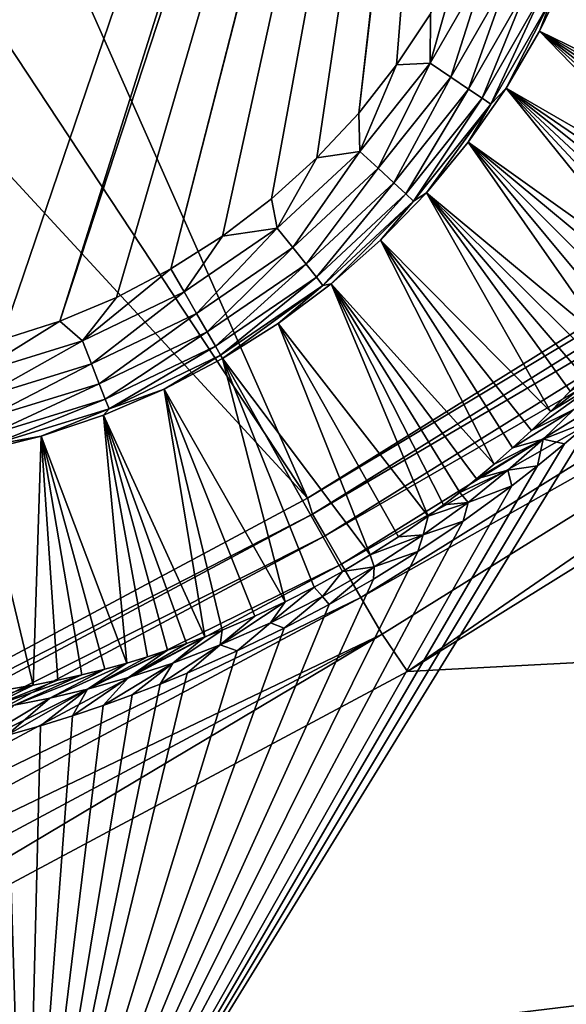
# Model space of a CAD drawing. Header units: millimetres. Extents: x -43.6 to 43.6, y -43.6 to 43.6.
# Tile 450 of 637: x 17 to 18.3, y -31.9 to -29.5. Entities that reach past the tile are written whole.
import ezdxf

# ---------------------------------------------------------------- set-up
doc = ezdxf.new("R2010")
doc.units = ezdxf.units.MM
doc.header["$LTSCALE"] = 52.148148
for name, color, linetype in [('151', 7, 'CONTINUOUS'), ('152', 7, 'CONTINUOUS'), ('154', 7, 'CONTINUOUS'), ('157', 7, 'CONTINUOUS'), ('207', 7, 'CONTINUOUS'), ('213', 7, 'CONTINUOUS'), ('390', 7, 'CONTINUOUS'), ('394', 7, 'CONTINUOUS'), ('403', 7, 'CONTINUOUS')]:
    doc.layers.add(name, color=color, linetype=linetype)

msp = doc.modelspace()

# ---------------------------------------------------------------- linework, layer by layer
at = {"layer": '151', "linetype": 'Continuous'}
for points in [[(19.0837, -31.5355, 23.9303), (17.0249, -32.6928, 23.9303), (18.3963, -30.4637, 19.2154), (19.0837, -31.5355, 23.9303)], [(18.3963, -30.4637, 19.2154), (17.0249, -32.6928, 23.9303), (18.3282, -30.5217, 19.2695), (18.3963, -30.4637, 19.2154)], [(18.3282, -30.5217, 19.2695), (17.0249, -32.6928, 23.9303), (18.263, -30.5747, 19.3138), (18.3282, -30.5217, 19.2695)], [(18.263, -30.5747, 19.3138), (17.0249, -32.6928, 23.9303), (18.2007, -30.6231, 19.3495), (18.263, -30.5747, 19.3138)], [(18.2007, -30.6231, 19.3495), (17.0249, -32.6928, 23.9303), (18.0837, -30.7081, 19.4001), (18.2007, -30.6231, 19.3495)], [(18.0837, -30.7081, 19.4001), (17.0249, -32.6928, 23.9303), (17.9735, -30.782, 19.4297), (18.0837, -30.7081, 19.4001)], [(17.9735, -30.782, 19.4297), (17.0249, -32.6928, 23.9303), (17.8666, -30.8482, 19.4427), (17.9735, -30.782, 19.4297)], [(17.8666, -30.8482, 19.4427), (17.0249, -32.6928, 23.9303), (17.7595, -30.9096, 19.4413), (17.8666, -30.8482, 19.4427)], [(17.7595, -30.9096, 19.4413), (17.0249, -32.6928, 23.9303), (17.6506, -30.9671, 19.4259), (17.7595, -30.9096, 19.4413)], [(17.6506, -30.9671, 19.4259), (17.0249, -32.6928, 23.9303), (17.5374, -31.022, 19.3958), (17.6506, -30.9671, 19.4259)], [(17.5374, -31.022, 19.3958), (17.0249, -32.6928, 23.9303), (17.4163, -31.0755, 19.3484), (17.5374, -31.022, 19.3958)], [(17.4163, -31.0755, 19.3484), (17.0249, -32.6928, 23.9303), (17.3517, -31.1019, 19.317), (17.4163, -31.0755, 19.3484)], [(17.3517, -31.1019, 19.317), (17.0249, -32.6928, 23.9303), (17.2841, -31.128, 19.2796), (17.3517, -31.1019, 19.317)], [(17.2841, -31.128, 19.2796), (17.0249, -32.6928, 23.9303), (17.2135, -31.1536, 19.2359), (17.2841, -31.128, 19.2796)], [(17.2135, -31.1536, 19.2359), (17.0249, -32.6928, 23.9303), (17.1397, -31.1786, 19.1851), (17.2135, -31.1536, 19.2359)], [(17.1397, -31.1786, 19.1851), (17.0249, -32.6928, 23.9303), (17.0621, -31.203, 19.1261), (17.1397, -31.1786, 19.1851)], [(17.0621, -31.203, 19.1261), (17.0249, -32.6928, 23.9303), (16.9805, -31.2266, 19.0582), (17.0621, -31.203, 19.1261)], [(16.9805, -31.2266, 19.0582), (17.0249, -32.6928, 23.9303), (16.8947, -31.2492, 18.9805), (16.9805, -31.2266, 19.0582)], [(16.8947, -31.2492, 18.9805), (17.0249, -32.6928, 23.9303), (16.8049, -31.2706, 18.8922), (16.8947, -31.2492, 18.9805)], [(16.8049, -31.2706, 18.8922), (17.0249, -32.6928, 23.9303), (16.7385, -31.2848, 18.8223), (16.8049, -31.2706, 18.8922)], [(16.7113, -31.2902, 18.7926), (17.0249, -32.6928, 23.9303), (16.6141, -31.308, 18.6814), (16.7113, -31.2902, 18.7926)], [(16.7385, -31.2848, 18.8223), (17.0249, -32.6928, 23.9303), (16.7113, -31.2902, 18.7926), (16.7385, -31.2848, 18.8223)], [(16.5474, -31.3186, 18.6005), (17.0249, -32.6928, 23.9303), (16.4791, -31.3281, 18.5138), (16.5474, -31.3186, 18.6005)], [(16.6141, -31.308, 18.6814), (17.0249, -32.6928, 23.9303), (16.5474, -31.3186, 18.6005), (16.6141, -31.308, 18.6814)], [(16.3374, -31.3438, 18.3218), (17.0249, -32.6928, 23.9303), (16.2638, -31.3497, 18.2155), (16.3374, -31.3438, 18.3218)], [(16.4092, -31.3365, 18.4212), (17.0249, -32.6928, 23.9303), (16.3374, -31.3438, 18.3218), (16.4092, -31.3365, 18.4212)], [(16.4791, -31.3281, 18.5138), (17.0249, -32.6928, 23.9303), (16.4092, -31.3365, 18.4212), (16.4791, -31.3281, 18.5138)], [(17.0249, -32.6928, 23.9303), (14.8958, -33.7164, 23.9303), (16.2638, -31.3497, 18.2155), (17.0249, -32.6928, 23.9303)]]:
    msp.add_3dface(points, dxfattribs=at)
at = {"layer": '152', "color": 2, "linetype": 'Continuous'}
for points in [[(17.9485, -31.0713, 26.3), (30.4179, -30.4175, 26.3), (19.9415, -29.8316, 26.3), (17.9485, -31.0713, 26.3)], [(28.5258, -32.1987, 26.3), (30.4179, -30.4175, 26.3), (15.8781, -32.1786, 26.3), (28.5258, -32.1987, 26.3)], [(15.8781, -32.1786, 26.3), (30.4179, -30.4175, 26.3), (17.9485, -31.0713, 26.3), (15.8781, -32.1786, 26.3)]]:
    msp.add_3dface(points, dxfattribs=at)
at = {"layer": '154', "color": 2, "linetype": 'Continuous'}
for points in [[(14.1967, -25.3328, 2.3697), (17.707, -30.6533, 25.9303), (15.1121, -24.7977, 2.3697), (14.1967, -25.3328, 2.3697)], [(17.707, -30.6533, 25.9303), (19.6732, -29.4303, 25.9303), (15.1121, -24.7977, 2.3697), (17.707, -30.6533, 25.9303)], [(13.2621, -25.8344, 2.3697), (17.707, -30.6533, 25.9303), (14.1967, -25.3328, 2.3697), (13.2621, -25.8344, 2.3697)], [(15.6645, -31.7457, 25.9303), (17.707, -30.6533, 25.9303), (13.2621, -25.8344, 2.3697), (15.6645, -31.7457, 25.9303)]]:
    msp.add_3dface(points, dxfattribs=at)
at = {"layer": '157', "color": 1, "linetype": 'Continuous'}
for points in [[(16.9117, -26.3148, -15), (18.7459, -25.0412, -15), (16.9684, -30.2706, -15), (16.9117, -26.3148, -15)], [(16.9684, -30.2706, -15), (18.7459, -25.0412, -15), (17.1093, -30.2251, -15), (16.9684, -30.2706, -15)], [(17.1093, -30.2251, -15), (18.7459, -25.0412, -15), (18.1838, -26.9484, -15), (17.1093, -30.2251, -15)], [(17.2459, -30.1679, -15), (17.1093, -30.2251, -15), (18.1838, -26.9484, -15), (17.2459, -30.1679, -15)], [(17.3771, -30.0993, -15), (17.2459, -30.1679, -15), (18.1838, -26.9484, -15), (17.3771, -30.0993, -15)], [(18.1163, -27.2202, -15), (17.3771, -30.0993, -15), (18.1838, -26.9484, -15), (18.1163, -27.2202, -15)], [(17.5021, -30.0199, -15), (17.3771, -30.0993, -15), (18.1163, -27.2202, -15), (17.5021, -30.0199, -15)], [(17.62, -29.9303, -15), (17.5021, -30.0199, -15), (18.1163, -27.2202, -15), (17.62, -29.9303, -15)], [(17.7299, -29.831, -15), (17.62, -29.9303, -15), (18.1163, -27.2202, -15), (17.7299, -29.831, -15)], [(17.831, -29.7228, -15), (17.7299, -29.831, -15), (18.1163, -27.2202, -15), (17.831, -29.7228, -15)], [(18.0918, -27.4993, -15), (17.831, -29.7228, -15), (18.1163, -27.2202, -15), (18.0918, -27.4993, -15)], [(17.9227, -29.6065, -15), (17.831, -29.7228, -15), (18.0918, -27.4993, -15), (17.9227, -29.6065, -15)], [(18.0042, -29.4829, -15), (17.9227, -29.6065, -15), (18.0918, -27.4993, -15), (18.0042, -29.4829, -15)]]:
    msp.add_3dface(points, dxfattribs=at)
at = {"layer": '207', "linetype": 'Continuous'}
for points in [[(17.0249, -32.6928, 23.9303), (19.0837, -31.5355, 23.9303), (17.0675, -32.7153, 24.0316), (17.0249, -32.6928, 23.9303)], [(17.0675, -32.7153, 24.0316), (19.0837, -31.5355, 23.9303), (19.1286, -31.5546, 24.0316), (17.0675, -32.7153, 24.0316)], [(17.0675, -32.7153, 24.0316), (19.1286, -31.5546, 24.0316), (17.0955, -32.769, 24.122), (17.0675, -32.7153, 24.0316)], [(17.0955, -32.769, 24.122), (19.1286, -31.5546, 24.0316), (19.16, -31.6064, 24.122), (17.0955, -32.769, 24.122)], [(17.0955, -32.769, 24.122), (19.16, -31.6064, 24.122), (17.132, -32.8388, 24.1971), (17.0955, -32.769, 24.122)], [(17.132, -32.8388, 24.1971), (19.16, -31.6064, 24.122), (19.2008, -31.6737, 24.1971), (17.132, -32.8388, 24.1971)], [(17.132, -32.8388, 24.1971), (19.2008, -31.6737, 24.1971), (17.175, -32.9213, 24.2534), (17.132, -32.8388, 24.1971)], [(17.175, -32.9213, 24.2534), (19.2008, -31.6737, 24.1971), (19.2491, -31.7533, 24.2534), (17.175, -32.9213, 24.2534)], [(17.175, -32.9213, 24.2534), (19.2491, -31.7533, 24.2534), (17.2227, -33.0127, 24.2883), (17.175, -32.9213, 24.2534)], [(17.2227, -33.0127, 24.2883), (19.2491, -31.7533, 24.2534), (19.3025, -31.8415, 24.2883), (17.2227, -33.0127, 24.2883)], [(19.3335, -31.9485, 24.3), (17.2227, -33.0127, 24.2883), (19.3025, -31.8415, 24.2883), (19.3335, -31.9485, 24.3)]]:
    msp.add_3dface(points, dxfattribs=at)
at = {"layer": '213', "color": 2, "linetype": 'Continuous'}
for points in [[(19.6732, -29.4303, 25.9303), (17.707, -30.6533, 25.9303), (19.6892, -29.4669, 26.0312), (19.6732, -29.4303, 25.9303)], [(17.707, -30.6533, 25.9303), (17.7197, -30.6915, 26.0312), (19.6892, -29.4669, 26.0312), (17.707, -30.6533, 25.9303)], [(17.7197, -30.6915, 26.0312), (19.7228, -29.5172, 26.1216), (19.6892, -29.4669, 26.0312), (17.7197, -30.6915, 26.0312)], [(17.75, -30.7439, 26.1216), (19.7228, -29.5172, 26.1216), (17.7197, -30.6915, 26.0312), (17.75, -30.7439, 26.1216)], [(17.75, -30.7439, 26.1216), (19.7665, -29.5826, 26.1968), (19.7228, -29.5172, 26.1216), (17.75, -30.7439, 26.1216)], [(17.7893, -30.812, 26.1968), (19.7665, -29.5826, 26.1968), (17.75, -30.7439, 26.1216), (17.7893, -30.812, 26.1968)], [(17.7893, -30.812, 26.1968), (19.8182, -29.66, 26.2532), (19.7665, -29.5826, 26.1968), (17.7893, -30.812, 26.1968)], [(17.8358, -30.8926, 26.2532), (19.8182, -29.66, 26.2532), (17.7893, -30.812, 26.1968), (17.8358, -30.8926, 26.2532)], [(17.8358, -30.8926, 26.2532), (19.8754, -29.7457, 26.2882), (19.8182, -29.66, 26.2532), (17.8358, -30.8926, 26.2532)], [(17.8874, -30.9818, 26.2882), (19.8754, -29.7457, 26.2882), (17.8358, -30.8926, 26.2532), (17.8874, -30.9818, 26.2882)], [(17.8874, -30.9818, 26.2882), (17.9485, -31.0713, 26.3), (19.8754, -29.7457, 26.2882), (17.8874, -30.9818, 26.2882)], [(17.9485, -31.0713, 26.3), (19.9415, -29.8316, 26.3), (19.8754, -29.7457, 26.2882), (17.9485, -31.0713, 26.3)], [(17.707, -30.6533, 25.9303), (15.6645, -31.7457, 25.9303), (17.7197, -30.6915, 26.0312), (17.707, -30.6533, 25.9303)], [(15.6645, -31.7457, 25.9303), (15.6745, -31.7847, 26.0312), (17.7197, -30.6915, 26.0312), (15.6645, -31.7457, 25.9303)], [(15.6745, -31.7847, 26.0312), (17.75, -30.7439, 26.1216), (17.7197, -30.6915, 26.0312), (15.6745, -31.7847, 26.0312)], [(15.7012, -31.839, 26.1216), (17.75, -30.7439, 26.1216), (15.6745, -31.7847, 26.0312), (15.7012, -31.839, 26.1216)], [(15.7012, -31.839, 26.1216), (17.7893, -30.812, 26.1968), (17.75, -30.7439, 26.1216), (15.7012, -31.839, 26.1216)], [(15.736, -31.9095, 26.1968), (17.7893, -30.812, 26.1968), (15.7012, -31.839, 26.1216), (15.736, -31.9095, 26.1968)], [(15.736, -31.9095, 26.1968), (17.8358, -30.8926, 26.2532), (17.7893, -30.812, 26.1968), (15.736, -31.9095, 26.1968)], [(15.7772, -31.993, 26.2532), (17.8358, -30.8926, 26.2532), (15.736, -31.9095, 26.1968), (15.7772, -31.993, 26.2532)], [(15.7772, -31.993, 26.2532), (17.8874, -30.9818, 26.2882), (17.8358, -30.8926, 26.2532), (15.7772, -31.993, 26.2532)], [(15.8228, -32.0854, 26.2882), (17.8874, -30.9818, 26.2882), (15.7772, -31.993, 26.2532), (15.8228, -32.0854, 26.2882)], [(15.8228, -32.0854, 26.2882), (15.8781, -32.1786, 26.3), (17.8874, -30.9818, 26.2882), (15.8228, -32.0854, 26.2882)], [(15.8781, -32.1786, 26.3), (17.9485, -31.0713, 26.3), (17.8874, -30.9818, 26.2882), (15.8781, -32.1786, 26.3)]]:
    msp.add_3dface(points, dxfattribs=at)
at = {"layer": '390', "linetype": 'Continuous'}
for points in [[(18.2675, -29.525, -14.7544), (18.337, -29.3817, -14.7544), (18.7629, -29.7667, 16.8082), (18.2675, -29.525, -14.7544)], [(18.1869, -29.6623, -14.7544), (18.2675, -29.525, -14.7544), (18.6729, -29.943, 17.3723), (18.1869, -29.6623, -14.7544)], [(18.6729, -29.943, 17.3723), (18.2675, -29.525, -14.7544), (18.693, -29.9068, 17.2609), (18.6729, -29.943, 17.3723)], [(18.693, -29.9068, 17.2609), (18.2675, -29.525, -14.7544), (18.7119, -29.8712, 17.1489), (18.693, -29.9068, 17.2609)], [(18.7119, -29.8712, 17.1489), (18.2675, -29.525, -14.7544), (18.7298, -29.836, 17.036), (18.7119, -29.8712, 17.1489)], [(18.7298, -29.836, 17.036), (18.2675, -29.525, -14.7544), (18.7468, -29.8011, 16.9224), (18.7298, -29.836, 17.036)], [(18.7468, -29.8011, 16.9224), (18.2675, -29.525, -14.7544), (18.7629, -29.7667, 16.8082), (18.7468, -29.8011, 16.9224)], [(18.0957, -29.7928, -14.7544), (18.1869, -29.6623, -14.7544), (18.5597, -30.1241, 17.8936), (18.0957, -29.7928, -14.7544)], [(18.5597, -30.1241, 17.8936), (18.1869, -29.6623, -14.7544), (18.5835, -30.0889, 17.7972), (18.5597, -30.1241, 17.8936)], [(18.5835, -30.0889, 17.7972), (18.1869, -29.6623, -14.7544), (18.607, -30.0528, 17.6956), (18.5835, -30.0889, 17.7972)], [(18.607, -30.0528, 17.6956), (18.1869, -29.6623, -14.7544), (18.6298, -30.0163, 17.5908), (18.607, -30.0528, 17.6956)], [(18.6298, -30.0163, 17.5908), (18.1869, -29.6623, -14.7544), (18.6518, -29.9797, 17.483), (18.6298, -30.0163, 17.5908)], [(18.6518, -29.9797, 17.483), (18.1869, -29.6623, -14.7544), (18.6729, -29.943, 17.3723), (18.6518, -29.9797, 17.483)], [(17.9944, -29.9157, -14.7544), (18.0957, -29.7928, -14.7544), (18.4385, -30.2844, 18.2987), (17.9944, -29.9157, -14.7544)], [(18.4385, -30.2844, 18.2987), (18.0957, -29.7928, -14.7544), (18.4709, -30.2443, 18.2029), (18.4385, -30.2844, 18.2987)], [(18.4709, -30.2443, 18.2029), (18.0957, -29.7928, -14.7544), (18.5032, -30.2023, 18.0984), (18.4709, -30.2443, 18.2029)], [(18.5032, -30.2023, 18.0984), (18.0957, -29.7928, -14.7544), (18.5356, -30.1582, 17.9847), (18.5032, -30.2023, 18.0984)], [(18.5356, -30.1582, 17.9847), (18.0957, -29.7928, -14.7544), (18.5597, -30.1241, 17.8936), (18.5356, -30.1582, 17.9847)], [(17.8837, -30.0301, -14.7544), (17.9944, -29.9157, -14.7544), (18.2947, -30.4435, 18.6384), (17.8837, -30.0301, -14.7544)], [(18.2947, -30.4435, 18.6384), (17.9944, -29.9157, -14.7544), (18.3421, -30.3942, 18.5406), (18.2947, -30.4435, 18.6384)], [(18.3421, -30.3942, 18.5406), (17.9944, -29.9157, -14.7544), (18.3741, -30.3593, 18.4671), (18.3421, -30.3942, 18.5406)], [(18.3741, -30.3593, 18.4671), (17.9944, -29.9157, -14.7544), (18.4062, -30.3227, 18.3867), (18.3741, -30.3593, 18.4671)], [(18.4062, -30.3227, 18.3867), (17.9944, -29.9157, -14.7544), (18.4385, -30.2844, 18.2987), (18.4062, -30.3227, 18.3867)], [(17.7642, -30.1353, -14.7544), (17.8837, -30.0301, -14.7544), (18.1585, -30.5706, 18.854), (17.7642, -30.1353, -14.7544)], [(18.1585, -30.5706, 18.854), (17.8837, -30.0301, -14.7544), (18.2026, -30.5316, 18.7938), (18.1585, -30.5706, 18.854)], [(18.2026, -30.5316, 18.7938), (17.8837, -30.0301, -14.7544), (18.2481, -30.4892, 18.7223), (18.2026, -30.5316, 18.7938)], [(18.2481, -30.4892, 18.7223), (17.8837, -30.0301, -14.7544), (18.2947, -30.4435, 18.6384), (18.2481, -30.4892, 18.7223)], [(17.6367, -30.2308, -14.7544), (17.7642, -30.1353, -14.7544), (17.9986, -30.6968, 19.0046), (17.6367, -30.2308, -14.7544)], [(17.9986, -30.6968, 19.0046), (17.7642, -30.1353, -14.7544), (18.036, -30.6692, 18.978), (17.9986, -30.6968, 19.0046)], [(18.036, -30.6692, 18.978), (17.7642, -30.1353, -14.7544), (18.0751, -30.6392, 18.9448), (18.036, -30.6692, 18.978)], [(18.0751, -30.6392, 18.9448), (17.7642, -30.1353, -14.7544), (18.1159, -30.6064, 18.9039), (18.0751, -30.6392, 18.9448)], [(18.1159, -30.6064, 18.9039), (17.7642, -30.1353, -14.7544), (18.1585, -30.5706, 18.854), (18.1159, -30.6064, 18.9039)], [(17.5021, -30.3158, -14.7544), (17.6367, -30.2308, -14.7544), (17.859, -30.7902, 19.0613), (17.5021, -30.3158, -14.7544)], [(17.859, -30.7902, 19.0613), (17.6367, -30.2308, -14.7544), (17.9273, -30.7463, 19.0415), (17.859, -30.7902, 19.0613)], [(17.9273, -30.7463, 19.0415), (17.6367, -30.2308, -14.7544), (17.9986, -30.6968, 19.0046), (17.9273, -30.7463, 19.0415)], [(17.3612, -30.3899, -14.7544), (17.5021, -30.3158, -14.7544), (17.6535, -30.9036, 19.0382), (17.3612, -30.3899, -14.7544)], [(17.6535, -30.9036, 19.0382), (17.5021, -30.3158, -14.7544), (17.7233, -30.868, 19.0592), (17.6535, -30.9036, 19.0382)], [(17.7233, -30.868, 19.0592), (17.5021, -30.3158, -14.7544), (17.7915, -30.8304, 19.0668), (17.7233, -30.868, 19.0592)], [(17.7915, -30.8304, 19.0668), (17.5021, -30.3158, -14.7544), (17.859, -30.7902, 19.0613), (17.7915, -30.8304, 19.0668)], [(17.2148, -30.4525, -14.7544), (17.3612, -30.3899, -14.7544), (17.459, -30.9881, 18.9148), (17.2148, -30.4525, -14.7544)], [(17.459, -30.9881, 18.9148), (17.3612, -30.3899, -14.7544), (17.5011, -30.9715, 18.9493), (17.459, -30.9881, 18.9148)], [(17.5011, -30.9715, 18.9493), (17.3612, -30.3899, -14.7544), (17.5802, -30.9378, 19.0026), (17.5011, -30.9715, 18.9493)], [(17.5802, -30.9378, 19.0026), (17.3612, -30.3899, -14.7544), (17.6535, -30.9036, 19.0382), (17.5802, -30.9378, 19.0026)], [(17.0639, -30.5033, -14.7544), (17.2148, -30.4525, -14.7544), (17.2706, -31.0511, 18.7115), (17.0639, -30.5033, -14.7544)], [(17.2706, -31.0511, 18.7115), (17.2148, -30.4525, -14.7544), (17.3211, -31.0359, 18.7736), (17.2706, -31.0511, 18.7115)], [(17.3211, -31.0359, 18.7736), (17.2148, -30.4525, -14.7544), (17.3691, -31.0203, 18.8277), (17.3211, -31.0359, 18.7736)], [(17.3691, -31.0203, 18.8277), (17.2148, -30.4525, -14.7544), (17.4151, -31.0043, 18.8745), (17.3691, -31.0203, 18.8277)], [(17.4151, -31.0043, 18.8745), (17.2148, -30.4525, -14.7544), (17.459, -30.9881, 18.9148), (17.4151, -31.0043, 18.8745)], [(16.9094, -30.542, -14.7544), (17.0639, -30.5033, -14.7544), (17.0445, -31.1044, 18.367), (16.9094, -30.542, -14.7544)], [(17.0445, -31.1044, 18.367), (17.0639, -30.5033, -14.7544), (17.1045, -31.0925, 18.4687), (17.0445, -31.1044, 18.367)], [(17.1045, -31.0925, 18.4687), (17.0639, -30.5033, -14.7544), (17.1623, -31.0795, 18.5597), (17.1045, -31.0925, 18.4687)], [(17.1623, -31.0795, 18.5597), (17.0639, -30.5033, -14.7544), (17.2177, -31.0657, 18.6405), (17.1623, -31.0795, 18.5597)], [(17.2177, -31.0657, 18.6405), (17.0639, -30.5033, -14.7544), (17.2706, -31.0511, 18.7115), (17.2177, -31.0657, 18.6405)], [(16.9824, -31.115, 18.2541), (16.9094, -30.542, -14.7544), (17.0445, -31.1044, 18.367), (16.9824, -31.115, 18.2541)]]:
    msp.add_3dface(points, dxfattribs=at)
at = {"layer": '394', "linetype": 'Continuous'}
for points in [[(18.0042, -29.4829, -15), (18.0749, -29.3528, -15), (18.0039, -29.6021, -14.9917), (18.0042, -29.4829, -15)], [(18.0039, -29.6021, -14.9917), (18.0749, -29.3528, -15), (18.1398, -29.3657, -14.9917), (18.0039, -29.6021, -14.9917)], [(18.0039, -29.6021, -14.9917), (18.1398, -29.3657, -14.9917), (18.0533, -29.6357, -14.9672), (18.0039, -29.6021, -14.9917)], [(18.0533, -29.6357, -14.9672), (18.1398, -29.3657, -14.9917), (18.1937, -29.3916, -14.9672), (18.0533, -29.6357, -14.9672)], [(18.0533, -29.6357, -14.9672), (18.1937, -29.3916, -14.9672), (18.0959, -29.6647, -14.9282), (18.0533, -29.6357, -14.9672)], [(18.0959, -29.6647, -14.9282), (18.1937, -29.3916, -14.9672), (18.2402, -29.4138, -14.9282), (18.0959, -29.6647, -14.9282)], [(18.337, -29.3817, -14.7544), (18.2675, -29.525, -14.7544), (18.299, -29.442, -14.818), (18.337, -29.3817, -14.7544)], [(18.0959, -29.6647, -14.9282), (18.2402, -29.4138, -14.9282), (18.1289, -29.687, -14.8773), (18.0959, -29.6647, -14.9282)], [(18.1289, -29.687, -14.8773), (18.2402, -29.4138, -14.9282), (18.2761, -29.431, -14.8773), (18.1289, -29.687, -14.8773)], [(18.1289, -29.687, -14.8773), (18.2761, -29.431, -14.8773), (18.1499, -29.7014, -14.818), (18.1289, -29.687, -14.8773)], [(18.1499, -29.7014, -14.818), (18.2761, -29.431, -14.8773), (18.299, -29.442, -14.818), (18.1499, -29.7014, -14.818)], [(18.1869, -29.6623, -14.7544), (18.1499, -29.7014, -14.818), (18.299, -29.442, -14.818), (18.1869, -29.6623, -14.7544)], [(18.2675, -29.525, -14.7544), (18.1869, -29.6623, -14.7544), (18.299, -29.442, -14.818), (18.2675, -29.525, -14.7544)], [(17.9227, -29.6065, -15), (18.0042, -29.4829, -15), (18.0039, -29.6021, -14.9917), (17.9227, -29.6065, -15)], [(17.831, -29.7228, -15), (17.9227, -29.6065, -15), (17.8341, -29.8155, -14.9917), (17.831, -29.7228, -15)], [(17.8341, -29.8155, -14.9917), (17.9227, -29.6065, -15), (18.0039, -29.6021, -14.9917), (17.8341, -29.8155, -14.9917)], [(17.8341, -29.8155, -14.9917), (18.0039, -29.6021, -14.9917), (17.878, -29.8561, -14.9672), (17.8341, -29.8155, -14.9917)], [(17.878, -29.8561, -14.9672), (18.0039, -29.6021, -14.9917), (18.0533, -29.6357, -14.9672), (17.878, -29.8561, -14.9672)], [(17.878, -29.8561, -14.9672), (18.0533, -29.6357, -14.9672), (17.9158, -29.8911, -14.9282), (17.878, -29.8561, -14.9672)], [(17.9158, -29.8911, -14.9282), (18.0533, -29.6357, -14.9672), (18.0959, -29.6647, -14.9282), (17.9158, -29.8911, -14.9282)], [(17.9158, -29.8911, -14.9282), (18.0959, -29.6647, -14.9282), (17.945, -29.9182, -14.8773), (17.9158, -29.8911, -14.9282)], [(17.945, -29.9182, -14.8773), (18.0959, -29.6647, -14.9282), (18.1289, -29.687, -14.8773), (17.945, -29.9182, -14.8773)], [(18.1869, -29.6623, -14.7544), (18.0957, -29.7928, -14.7544), (18.1499, -29.7014, -14.818), (18.1869, -29.6623, -14.7544)], [(17.945, -29.9182, -14.8773), (18.1289, -29.687, -14.8773), (17.9637, -29.9355, -14.818), (17.945, -29.9182, -14.8773)], [(17.9637, -29.9355, -14.818), (18.1289, -29.687, -14.8773), (18.1499, -29.7014, -14.818), (17.9637, -29.9355, -14.818)], [(17.9944, -29.9157, -14.7544), (17.9637, -29.9355, -14.818), (18.1499, -29.7014, -14.818), (17.9944, -29.9157, -14.7544)], [(18.0957, -29.7928, -14.7544), (17.9944, -29.9157, -14.7544), (18.1499, -29.7014, -14.818), (18.0957, -29.7928, -14.7544)], [(17.7299, -29.831, -15), (17.831, -29.7228, -15), (17.8341, -29.8155, -14.9917), (17.7299, -29.831, -15)], [(17.6344, -30.0011, -14.9917), (17.7299, -29.831, -15), (17.8341, -29.8155, -14.9917), (17.6344, -30.0011, -14.9917)], [(17.6344, -30.0011, -14.9917), (17.8341, -29.8155, -14.9917), (17.6717, -30.0478, -14.9672), (17.6344, -30.0011, -14.9917)], [(17.6717, -30.0478, -14.9672), (17.8341, -29.8155, -14.9917), (17.878, -29.8561, -14.9672), (17.6717, -30.0478, -14.9672)], [(17.62, -29.9303, -15), (17.7299, -29.831, -15), (17.6344, -30.0011, -14.9917), (17.62, -29.9303, -15)], [(17.6717, -30.0478, -14.9672), (17.878, -29.8561, -14.9672), (17.7038, -30.0881, -14.9282), (17.6717, -30.0478, -14.9672)], [(17.7038, -30.0881, -14.9282), (17.878, -29.8561, -14.9672), (17.9158, -29.8911, -14.9282), (17.7038, -30.0881, -14.9282)], [(17.7038, -30.0881, -14.9282), (17.9158, -29.8911, -14.9282), (17.7287, -30.1192, -14.8773), (17.7038, -30.0881, -14.9282)], [(17.7287, -30.1192, -14.8773), (17.9158, -29.8911, -14.9282), (17.945, -29.9182, -14.8773), (17.7287, -30.1192, -14.8773)], [(17.7287, -30.1192, -14.8773), (17.945, -29.9182, -14.8773), (17.7446, -30.1391, -14.818), (17.7287, -30.1192, -14.8773)], [(17.7446, -30.1391, -14.818), (17.945, -29.9182, -14.8773), (17.9637, -29.9355, -14.818), (17.7446, -30.1391, -14.818)], [(17.9944, -29.9157, -14.7544), (17.8837, -30.0301, -14.7544), (17.9637, -29.9355, -14.818), (17.9944, -29.9157, -14.7544)], [(17.5021, -30.0199, -15), (17.62, -29.9303, -15), (17.6344, -30.0011, -14.9917), (17.5021, -30.0199, -15)], [(17.7642, -30.1353, -14.7544), (17.7446, -30.1391, -14.818), (17.9637, -29.9355, -14.818), (17.7642, -30.1353, -14.7544)], [(17.8837, -30.0301, -14.7544), (17.7642, -30.1353, -14.7544), (17.9637, -29.9355, -14.818), (17.8837, -30.0301, -14.7544)], [(17.4091, -30.1547, -14.9917), (17.5021, -30.0199, -15), (17.6344, -30.0011, -14.9917), (17.4091, -30.1547, -14.9917)], [(17.4091, -30.1547, -14.9917), (17.6344, -30.0011, -14.9917), (17.439, -30.2065, -14.9672), (17.4091, -30.1547, -14.9917)], [(17.439, -30.2065, -14.9672), (17.6344, -30.0011, -14.9917), (17.6717, -30.0478, -14.9672), (17.439, -30.2065, -14.9672)], [(17.3771, -30.0993, -15), (17.5021, -30.0199, -15), (17.4091, -30.1547, -14.9917), (17.3771, -30.0993, -15)], [(17.439, -30.2065, -14.9672), (17.6717, -30.0478, -14.9672), (17.4648, -30.2511, -14.9282), (17.439, -30.2065, -14.9672)], [(17.4648, -30.2511, -14.9282), (17.6717, -30.0478, -14.9672), (17.7038, -30.0881, -14.9282), (17.4648, -30.2511, -14.9282)], [(17.2459, -30.1679, -15), (17.3771, -30.0993, -15), (17.1634, -30.273, -14.9917), (17.2459, -30.1679, -15)], [(17.1634, -30.273, -14.9917), (17.3771, -30.0993, -15), (17.4091, -30.1547, -14.9917), (17.1634, -30.273, -14.9917)], [(17.4648, -30.2511, -14.9282), (17.7038, -30.0881, -14.9282), (17.4847, -30.2856, -14.8773), (17.4648, -30.2511, -14.9282)], [(17.4847, -30.2856, -14.8773), (17.7038, -30.0881, -14.9282), (17.7287, -30.1192, -14.8773), (17.4847, -30.2856, -14.8773)], [(17.4847, -30.2856, -14.8773), (17.7287, -30.1192, -14.8773), (17.4974, -30.3077, -14.818), (17.4847, -30.2856, -14.8773)], [(17.4974, -30.3077, -14.818), (17.7287, -30.1192, -14.8773), (17.7446, -30.1391, -14.818), (17.4974, -30.3077, -14.818)], [(17.1634, -30.273, -14.9917), (17.4091, -30.1547, -14.9917), (17.1853, -30.3286, -14.9672), (17.1634, -30.273, -14.9917)], [(17.1853, -30.3286, -14.9672), (17.4091, -30.1547, -14.9917), (17.439, -30.2065, -14.9672), (17.1853, -30.3286, -14.9672)], [(17.5021, -30.3158, -14.7544), (17.4974, -30.3077, -14.818), (17.7446, -30.1391, -14.818), (17.5021, -30.3158, -14.7544)], [(17.6367, -30.2308, -14.7544), (17.5021, -30.3158, -14.7544), (17.7446, -30.1391, -14.818), (17.6367, -30.2308, -14.7544)], [(17.7642, -30.1353, -14.7544), (17.6367, -30.2308, -14.7544), (17.7446, -30.1391, -14.818), (17.7642, -30.1353, -14.7544)], [(17.1093, -30.2251, -15), (17.2459, -30.1679, -15), (17.1634, -30.273, -14.9917), (17.1093, -30.2251, -15)], [(16.9684, -30.2706, -15), (17.1093, -30.2251, -15), (16.9028, -30.3531, -14.9917), (16.9684, -30.2706, -15)], [(16.9028, -30.3531, -14.9917), (17.1093, -30.2251, -15), (17.1634, -30.273, -14.9917), (16.9028, -30.3531, -14.9917)], [(17.1853, -30.3286, -14.9672), (17.439, -30.2065, -14.9672), (17.2041, -30.3766, -14.9282), (17.1853, -30.3286, -14.9672)], [(17.2041, -30.3766, -14.9282), (17.439, -30.2065, -14.9672), (17.4648, -30.2511, -14.9282), (17.2041, -30.3766, -14.9282)], [(17.2041, -30.3766, -14.9282), (17.4648, -30.2511, -14.9282), (17.2186, -30.4137, -14.8773), (17.2041, -30.3766, -14.9282)], [(17.2186, -30.4137, -14.8773), (17.4648, -30.2511, -14.9282), (17.4847, -30.2856, -14.8773), (17.2186, -30.4137, -14.8773)], [(16.9028, -30.3531, -14.9917), (17.1634, -30.273, -14.9917), (16.9161, -30.4115, -14.9672), (16.9028, -30.3531, -14.9917)], [(16.9161, -30.4115, -14.9672), (17.1634, -30.273, -14.9917), (17.1853, -30.3286, -14.9672), (16.9161, -30.4115, -14.9672)], [(17.2186, -30.4137, -14.8773), (17.4847, -30.2856, -14.8773), (17.2279, -30.4374, -14.818), (17.2186, -30.4137, -14.8773)], [(17.2279, -30.4374, -14.818), (17.4847, -30.2856, -14.8773), (17.4974, -30.3077, -14.818), (17.2279, -30.4374, -14.818)], [(17.3612, -30.3899, -14.7544), (17.2279, -30.4374, -14.818), (17.4974, -30.3077, -14.818), (17.3612, -30.3899, -14.7544)], [(17.5021, -30.3158, -14.7544), (17.3612, -30.3899, -14.7544), (17.4974, -30.3077, -14.818), (17.5021, -30.3158, -14.7544)], [(16.9161, -30.4115, -14.9672), (17.1853, -30.3286, -14.9672), (16.9275, -30.4617, -14.9282), (16.9161, -30.4115, -14.9672)], [(16.9275, -30.4617, -14.9282), (17.1853, -30.3286, -14.9672), (17.2041, -30.3766, -14.9282), (16.9275, -30.4617, -14.9282)], [(16.9275, -30.4617, -14.9282), (17.2041, -30.3766, -14.9282), (16.9363, -30.5005, -14.8773), (16.9275, -30.4617, -14.9282)], [(16.9363, -30.5005, -14.8773), (17.2041, -30.3766, -14.9282), (17.2186, -30.4137, -14.8773), (16.9363, -30.5005, -14.8773)], [(17.3612, -30.3899, -14.7544), (17.2148, -30.4525, -14.7544), (17.2279, -30.4374, -14.818), (17.3612, -30.3899, -14.7544)], [(16.9363, -30.5005, -14.8773), (17.2186, -30.4137, -14.8773), (16.942, -30.5253, -14.818), (16.9363, -30.5005, -14.8773)], [(16.942, -30.5253, -14.818), (17.2186, -30.4137, -14.8773), (17.2279, -30.4374, -14.818), (16.942, -30.5253, -14.818)], [(17.0639, -30.5033, -14.7544), (16.942, -30.5253, -14.818), (17.2279, -30.4374, -14.818), (17.0639, -30.5033, -14.7544)], [(17.2148, -30.4525, -14.7544), (17.0639, -30.5033, -14.7544), (17.2279, -30.4374, -14.818), (17.2148, -30.4525, -14.7544)], [(17.0639, -30.5033, -14.7544), (16.9094, -30.542, -14.7544), (16.942, -30.5253, -14.818), (17.0639, -30.5033, -14.7544)]]:
    msp.add_3dface(points, dxfattribs=at)
at = {"layer": '403', "linetype": 'Continuous'}
for points in [[(18.2947, -30.4435, 18.6384), (18.3421, -30.3942, 18.5406), (18.4738, -30.304, 18.7837), (18.2947, -30.4435, 18.6384)], [(18.4159, -30.3697, 18.8957), (18.2947, -30.4435, 18.6384), (18.4738, -30.304, 18.7837), (18.4159, -30.3697, 18.8957)], [(18.2481, -30.4892, 18.7223), (18.2947, -30.4435, 18.6384), (18.4159, -30.3697, 18.8957), (18.2481, -30.4892, 18.7223)], [(18.3506, -30.4386, 19.0017), (18.2481, -30.4892, 18.7223), (18.4159, -30.3697, 18.8957), (18.3506, -30.4386, 19.0017)], [(18.2026, -30.5316, 18.7938), (18.2481, -30.4892, 18.7223), (18.3506, -30.4386, 19.0017), (18.2026, -30.5316, 18.7938)], [(18.2763, -30.5106, 19.0997), (18.2026, -30.5316, 18.7938), (18.3506, -30.4386, 19.0017), (18.2763, -30.5106, 19.0997)], [(18.3963, -30.4637, 19.2154), (18.2763, -30.5106, 19.0997), (18.3506, -30.4386, 19.0017), (18.3963, -30.4637, 19.2154)], [(18.3963, -30.4637, 19.2154), (18.3282, -30.5217, 19.2695), (18.2763, -30.5106, 19.0997), (18.3963, -30.4637, 19.2154)], [(18.1159, -30.6064, 18.9039), (18.1585, -30.5706, 18.854), (18.2763, -30.5106, 19.0997), (18.1159, -30.6064, 18.9039)], [(18.1916, -30.5857, 19.1868), (18.1159, -30.6064, 18.9039), (18.2763, -30.5106, 19.0997), (18.1916, -30.5857, 19.1868)], [(18.1585, -30.5706, 18.854), (18.2026, -30.5316, 18.7938), (18.2763, -30.5106, 19.0997), (18.1585, -30.5706, 18.854)], [(18.263, -30.5747, 19.3138), (18.1916, -30.5857, 19.1868), (18.2763, -30.5106, 19.0997), (18.263, -30.5747, 19.3138)], [(18.3282, -30.5217, 19.2695), (18.263, -30.5747, 19.3138), (18.2763, -30.5106, 19.0997), (18.3282, -30.5217, 19.2695)], [(18.263, -30.5747, 19.3138), (18.2007, -30.6231, 19.3495), (18.1916, -30.5857, 19.1868), (18.263, -30.5747, 19.3138)], [(18.0751, -30.6392, 18.9448), (18.1159, -30.6064, 18.9039), (18.1916, -30.5857, 19.1868), (18.0751, -30.6392, 18.9448)], [(18.0953, -30.6634, 19.2588), (18.0751, -30.6392, 18.9448), (18.1916, -30.5857, 19.1868), (18.0953, -30.6634, 19.2588)], [(18.2007, -30.6231, 19.3495), (18.0953, -30.6634, 19.2588), (18.1916, -30.5857, 19.1868), (18.2007, -30.6231, 19.3495)], [(18.2007, -30.6231, 19.3495), (18.0837, -30.7081, 19.4001), (18.0953, -30.6634, 19.2588), (18.2007, -30.6231, 19.3495)], [(18.036, -30.6692, 18.978), (18.0751, -30.6392, 18.9448), (18.0953, -30.6634, 19.2588), (18.036, -30.6692, 18.978)], [(18.0837, -30.7081, 19.4001), (17.9871, -30.7419, 19.3109), (18.0953, -30.6634, 19.2588), (18.0837, -30.7081, 19.4001)], [(17.9871, -30.7419, 19.3109), (17.9986, -30.6968, 19.0046), (18.0953, -30.6634, 19.2588), (17.9871, -30.7419, 19.3109)], [(17.9986, -30.6968, 19.0046), (18.036, -30.6692, 18.978), (18.0953, -30.6634, 19.2588), (17.9986, -30.6968, 19.0046)], [(17.9273, -30.7463, 19.0415), (17.9986, -30.6968, 19.0046), (17.9871, -30.7419, 19.3109), (17.9273, -30.7463, 19.0415)], [(18.0837, -30.7081, 19.4001), (17.9735, -30.782, 19.4297), (17.9871, -30.7419, 19.3109), (18.0837, -30.7081, 19.4001)], [(17.859, -30.7902, 19.0613), (17.9273, -30.7463, 19.0415), (17.9871, -30.7419, 19.3109), (17.859, -30.7902, 19.0613)], [(17.8686, -30.8188, 19.338), (17.859, -30.7902, 19.0613), (17.9871, -30.7419, 19.3109), (17.8686, -30.8188, 19.338)], [(17.9735, -30.782, 19.4297), (17.8686, -30.8188, 19.338), (17.9871, -30.7419, 19.3109), (17.9735, -30.782, 19.4297)], [(17.7915, -30.8304, 19.0668), (17.859, -30.7902, 19.0613), (17.8686, -30.8188, 19.338), (17.7915, -30.8304, 19.0668)], [(17.9735, -30.782, 19.4297), (17.8666, -30.8482, 19.4427), (17.8686, -30.8188, 19.338), (17.9735, -30.782, 19.4297)], [(17.7595, -30.9096, 19.4413), (17.7439, -30.8904, 19.3368), (17.8686, -30.8188, 19.338), (17.7595, -30.9096, 19.4413)], [(17.7439, -30.8904, 19.3368), (17.7915, -30.8304, 19.0668), (17.8686, -30.8188, 19.338), (17.7439, -30.8904, 19.3368)], [(17.8666, -30.8482, 19.4427), (17.7595, -30.9096, 19.4413), (17.8686, -30.8188, 19.338), (17.8666, -30.8482, 19.4427)], [(17.7233, -30.868, 19.0592), (17.7915, -30.8304, 19.0668), (17.7439, -30.8904, 19.3368), (17.7233, -30.868, 19.0592)], [(17.6535, -30.9036, 19.0382), (17.7233, -30.868, 19.0592), (17.6182, -30.9538, 19.3075), (17.6535, -30.9036, 19.0382)], [(17.6182, -30.9538, 19.3075), (17.7233, -30.868, 19.0592), (17.7439, -30.8904, 19.3368), (17.6182, -30.9538, 19.3075)], [(17.6506, -30.9671, 19.4259), (17.6182, -30.9538, 19.3075), (17.7439, -30.8904, 19.3368), (17.6506, -30.9671, 19.4259)], [(17.7595, -30.9096, 19.4413), (17.6506, -30.9671, 19.4259), (17.7439, -30.8904, 19.3368), (17.7595, -30.9096, 19.4413)], [(17.5802, -30.9378, 19.0026), (17.6535, -30.9036, 19.0382), (17.4965, -31.0074, 19.2536), (17.5802, -30.9378, 19.0026)], [(17.4965, -31.0074, 19.2536), (17.6535, -30.9036, 19.0382), (17.6182, -30.9538, 19.3075), (17.4965, -31.0074, 19.2536)], [(17.5011, -30.9715, 18.9493), (17.5802, -30.9378, 19.0026), (17.4965, -31.0074, 19.2536), (17.5011, -30.9715, 18.9493)], [(17.5374, -31.022, 19.3958), (17.4965, -31.0074, 19.2536), (17.6182, -30.9538, 19.3075), (17.5374, -31.022, 19.3958)], [(17.6506, -30.9671, 19.4259), (17.5374, -31.022, 19.3958), (17.6182, -30.9538, 19.3075), (17.6506, -30.9671, 19.4259)], [(17.4151, -31.0043, 18.8745), (17.459, -30.9881, 18.9148), (17.275, -31.0863, 19.0921), (17.4151, -31.0043, 18.8745)], [(17.275, -31.0863, 19.0921), (17.459, -30.9881, 18.9148), (17.3818, -31.0512, 19.1801), (17.275, -31.0863, 19.0921)], [(17.459, -30.9881, 18.9148), (17.5011, -30.9715, 18.9493), (17.3818, -31.0512, 19.1801), (17.459, -30.9881, 18.9148)], [(17.3818, -31.0512, 19.1801), (17.5011, -30.9715, 18.9493), (17.4965, -31.0074, 19.2536), (17.3818, -31.0512, 19.1801)], [(17.3691, -31.0203, 18.8277), (17.4151, -31.0043, 18.8745), (17.275, -31.0863, 19.0921), (17.3691, -31.0203, 18.8277)], [(17.4163, -31.0755, 19.3484), (17.3517, -31.1019, 19.317), (17.4965, -31.0074, 19.2536), (17.4163, -31.0755, 19.3484)], [(17.3517, -31.1019, 19.317), (17.3818, -31.0512, 19.1801), (17.4965, -31.0074, 19.2536), (17.3517, -31.1019, 19.317)], [(17.5374, -31.022, 19.3958), (17.4163, -31.0755, 19.3484), (17.4965, -31.0074, 19.2536), (17.5374, -31.022, 19.3958)], [(17.3211, -31.0359, 18.7736), (17.3691, -31.0203, 18.8277), (17.1761, -31.114, 18.9933), (17.3211, -31.0359, 18.7736)], [(17.1761, -31.114, 18.9933), (17.3691, -31.0203, 18.8277), (17.275, -31.0863, 19.0921), (17.1761, -31.114, 18.9933)], [(17.2706, -31.0511, 18.7115), (17.3211, -31.0359, 18.7736), (17.1761, -31.114, 18.9933), (17.2706, -31.0511, 18.7115)], [(17.2177, -31.0657, 18.6405), (17.2706, -31.0511, 18.7115), (17.0844, -31.1358, 18.8867), (17.2177, -31.0657, 18.6405)], [(17.0844, -31.1358, 18.8867), (17.2706, -31.0511, 18.7115), (17.1761, -31.114, 18.9933), (17.0844, -31.1358, 18.8867)], [(17.2841, -31.128, 19.2796), (17.2135, -31.1536, 19.2359), (17.3818, -31.0512, 19.1801), (17.2841, -31.128, 19.2796)], [(17.2135, -31.1536, 19.2359), (17.275, -31.0863, 19.0921), (17.3818, -31.0512, 19.1801), (17.2135, -31.1536, 19.2359)], [(17.3517, -31.1019, 19.317), (17.2841, -31.128, 19.2796), (17.3818, -31.0512, 19.1801), (17.3517, -31.1019, 19.317)], [(17.1045, -31.0925, 18.4687), (17.1623, -31.0795, 18.5597), (16.9191, -31.1655, 18.6576), (17.1045, -31.0925, 18.4687)], [(16.9191, -31.1655, 18.6576), (17.1623, -31.0795, 18.5597), (16.999, -31.1526, 18.7744), (16.9191, -31.1655, 18.6576)], [(17.1623, -31.0795, 18.5597), (17.2177, -31.0657, 18.6405), (16.999, -31.1526, 18.7744), (17.1623, -31.0795, 18.5597)], [(16.999, -31.1526, 18.7744), (17.2177, -31.0657, 18.6405), (17.0844, -31.1358, 18.8867), (16.999, -31.1526, 18.7744)], [(16.9824, -31.115, 18.2541), (17.0445, -31.1044, 18.367), (16.844, -31.1751, 18.5375), (16.9824, -31.115, 18.2541)], [(16.844, -31.1751, 18.5375), (17.0445, -31.1044, 18.367), (16.9191, -31.1655, 18.6576), (16.844, -31.1751, 18.5375)], [(17.0445, -31.1044, 18.367), (17.1045, -31.0925, 18.4687), (16.9191, -31.1655, 18.6576), (17.0445, -31.1044, 18.367)], [(17.2135, -31.1536, 19.2359), (17.1397, -31.1786, 19.1851), (17.275, -31.0863, 19.0921), (17.2135, -31.1536, 19.2359)], [(17.1397, -31.1786, 19.1851), (17.1761, -31.114, 18.9933), (17.275, -31.0863, 19.0921), (17.1397, -31.1786, 19.1851)], [(17.0621, -31.203, 19.1261), (16.9805, -31.2266, 19.0582), (17.1761, -31.114, 18.9933), (17.0621, -31.203, 19.1261)], [(16.9805, -31.2266, 19.0582), (17.0844, -31.1358, 18.8867), (17.1761, -31.114, 18.9933), (16.9805, -31.2266, 19.0582)], [(17.1397, -31.1786, 19.1851), (17.0621, -31.203, 19.1261), (17.1761, -31.114, 18.9933), (17.1397, -31.1786, 19.1851)], [(16.9805, -31.2266, 19.0582), (16.8947, -31.2492, 18.9805), (17.0844, -31.1358, 18.8867), (16.9805, -31.2266, 19.0582)], [(16.8947, -31.2492, 18.9805), (16.999, -31.1526, 18.7744), (17.0844, -31.1358, 18.8867), (16.8947, -31.2492, 18.9805)]]:
    msp.add_3dface(points, dxfattribs=at)

doc.saveas('drawing.dxf')
